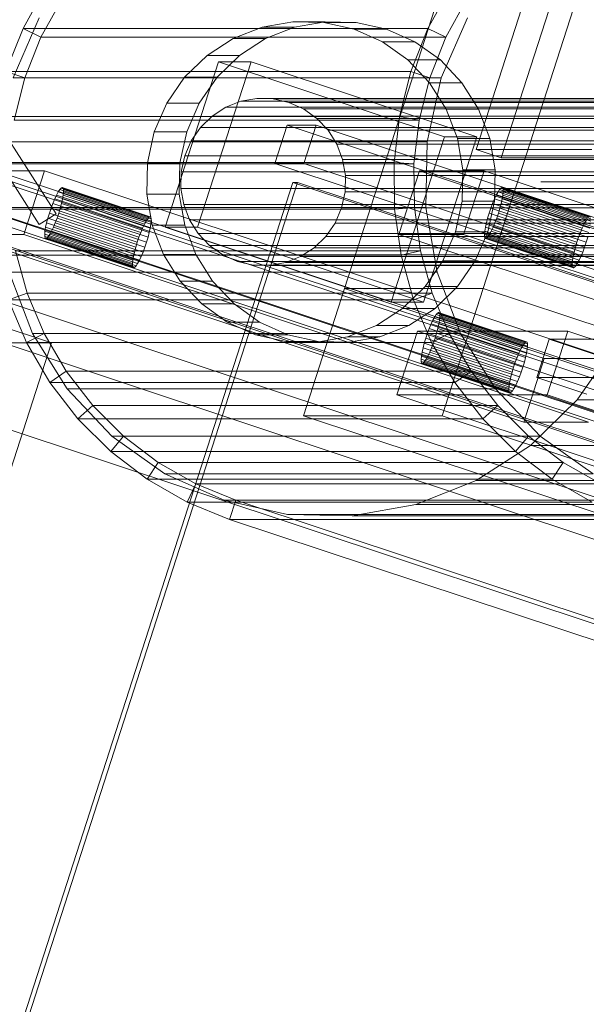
# Model space of a CAD drawing. Header units: millimetres. Extents: x -4395 to 65662, y -65530 to 6847.
# Tile 807 of 1034: x 19913 to 19997, y 2348 to 2495. Entities that reach past the tile are written whole.
import ezdxf

# ---------------------------------------------------------------- set-up
doc = ezdxf.new("R2010")
doc.units = ezdxf.units.MM
for name, color, linetype, lineweight in [('COTAS_P', 1, 'Continuous', 0), ('lateral_C07', 7, 'Continuous', 0), ('lateral_fines-r33-C07-C02', 7, 'Continuous', 0)]:
    doc.layers.add(name, color=color, linetype=linetype, lineweight=lineweight)
doc.dimstyles.new('R19_100', dxfattribs={"dimtxt": 250, "dimasz": 150, "dimexe": 150, "dimexo": 80, "dimgap": 100, "dimtad": 1, "dimtih": 1, "dimtoh": 1, "dimdsep": 46, "dimcen": 0.09, "dimadec": 0, "dimazin": 0, "dimtfac": 1, "dimtdec": 4, "dimtofl": 0, "dimtmove": 0, "dimatfit": 3, "dimfxl": 1, "dimtolj": 1, "dimtzin": 0, "dimarcsym": 0})

# ---------------------------------------------------------------- blocks, each defined once
blk = doc.blocks.new('DIM_R33_4')
at = {"layer": 'COTAS_P'}
for p, q in [((15248.37, 1279.09), (24311.82, 4109.09)), ((24311.82, 4109.09), (24155.23, 4107.34)), ((24311.82, 4109.09), (24182.05, 4021.43)), ((24580.07, 3250), (24311.82, 4109.09)), ((15248.37, 1279.09), (15378.14, 1366.76)), ((15248.37, 1279.09), (15404.97, 1280.85)), ((15516.62, 420), (15248.37, 1279.09))]:
    blk.add_line(p, q, dxfattribs=at)
blk.add_text('9495 P', height=250, rotation=17.3406, dxfattribs=at).set_placement((19750.29, 2789.55))
blk = doc.blocks.new('DIM_R33_19')
at = {"layer": 'COTAS_P'}
for p, q in [((19990.49, 2470.28), (20390.49, 2470.28)), ((20390.49, 2470.28), (20345.49, 2320.28)), ((20390.49, 0), (20390.49, 2470.28)), ((20390.49, 2470.28), (20435.49, 2320.28)), ((20390.49, 0), (20345.49, 150)), ((20390.49, 0), (20435.49, 150)), ((19990.49, 0), (20390.49, 0))]:
    blk.add_line(p, q, dxfattribs=at)
blk.add_text('2470.28 P', height=250, rotation=90, dxfattribs=at).set_placement((20290.49, 1235.14))

msp = doc.modelspace()

# ---------------------------------------------------------------- linework, layer by layer
at = {"layer": 'lateral_C07'}
for p, q in [((19961.172, 2454.378), (19994.869, 2558.923)), ((19981.894, 2454.378), (20015.591, 2558.923)), ((19980.814, 2475.115), (20002.87, 2543.545)), ((19984.559, 2473.871), (20006.615, 2542.301)), ((19913.2, 2493.196), (19916.549, 2499.237)), ((19976.988, 2499.237), (19973.639, 2493.196)), ((19919.024, 2497.598), (19915.864, 2491.898)), ((19976.303, 2491.898), (19979.463, 2497.598)), ((19911.738, 2485.829), (19915.625, 2494.801)), ((19979.518, 2494.801), (19975.63, 2485.829)), ((19910.656, 2486.762), (19913.2, 2493.196)), ((19913.2, 2493.196), (19915.864, 2491.898)), ((19973.639, 2493.196), (19913.2, 2493.196)), ((19944.575, 2491.685), (19948.894, 2493.391)), ((19948.894, 2493.391), (19953.458, 2494.208)), ((19953.729, 2493.391), (19948.894, 2493.391)), ((19953.729, 2493.391), (19949.411, 2491.685)), ((19953.458, 2494.208), (19958.091, 2494.106)), ((19958.293, 2494.208), (19953.458, 2494.208)), ((19958.293, 2494.208), (19953.729, 2493.391)), ((19958.091, 2494.106), (19962.615, 2493.088)), ((19962.926, 2494.106), (19958.091, 2494.106)), ((19962.926, 2494.106), (19958.293, 2494.208)), ((19967.451, 2493.088), (19962.926, 2494.106)), ((19973.639, 2493.196), (19971.095, 2486.762)), ((19976.303, 2491.898), (19973.639, 2493.196)), ((19915.864, 2491.898), (19913.465, 2485.829)), ((19915.864, 2491.898), (19976.303, 2491.898)), ((19962.615, 2493.088), (19966.857, 2491.194)), ((19967.451, 2493.088), (19962.615, 2493.088)), ((19971.692, 2491.194), (19967.451, 2493.088)), ((19973.904, 2485.829), (19976.303, 2491.898)), ((19940.667, 2489.157), (19944.575, 2491.685)), ((19949.411, 2491.685), (19944.575, 2491.685)), ((19949.411, 2491.685), (19945.502, 2489.157)), ((19966.857, 2491.194), (19970.654, 2488.495)), ((19971.692, 2491.194), (19966.857, 2491.194)), ((19975.489, 2488.495), (19971.692, 2491.194)), ((19937.32, 2485.903), (19940.667, 2489.157)), ((19945.502, 2489.157), (19940.667, 2489.157)), ((19945.502, 2489.157), (19942.155, 2485.903)), ((19934.431, 2463.521), (19942.395, 2488.232)), ((19939.266, 2463.521), (19947.231, 2488.232)), ((19947.231, 2488.232), (19942.395, 2488.232)), ((19942.395, 2488.232), (19976.096, 2477.036)), ((19980.931, 2477.036), (19947.231, 2488.232)), ((19970.654, 2488.495), (19973.858, 2485.097)), ((19975.489, 2488.495), (19970.654, 2488.495)), ((19978.694, 2485.097), (19975.489, 2488.495)), ((19910.656, 2486.762), (19913.465, 2485.829)), ((19971.095, 2486.762), (19910.656, 2486.762)), ((19934.662, 2482.049), (19937.32, 2485.903)), ((19942.155, 2485.903), (19937.32, 2485.903)), ((19942.155, 2485.903), (19939.497, 2482.049)), ((19971.095, 2486.762), (19969.4, 2480.046)), ((19973.904, 2485.829), (19971.095, 2486.762)), ((19911.738, 2485.829), (19975.63, 2485.829)), ((19913.465, 2485.829), (19911.866, 2479.493)), ((19913.465, 2485.829), (19973.904, 2485.829)), ((19972.305, 2479.493), (19973.904, 2485.829)), ((19975.63, 2485.829), (19973.542, 2476.259)), ((19973.858, 2485.097), (19976.349, 2481.129)), ((19978.694, 2485.097), (19973.858, 2485.097)), ((19981.184, 2481.129), (19978.694, 2485.097)), ((19932.796, 2477.743), (19934.662, 2482.049)), ((19939.497, 2482.049), (19934.662, 2482.049)), ((19939.497, 2482.049), (19937.631, 2477.743)), ((19943.48, 2481.428), (19945.73, 2482.316)), ((19945.73, 2482.316), (19948.107, 2482.742)), ((20028.617, 2482.316), (19945.73, 2482.316)), ((19948.107, 2482.742), (19950.52, 2482.689)), ((20030.994, 2482.742), (19948.107, 2482.742)), ((19950.52, 2482.689), (19952.876, 2482.158)), ((20033.407, 2482.689), (19950.52, 2482.689)), ((19952.876, 2482.158), (19955.085, 2481.172)), ((20035.764, 2482.158), (19952.876, 2482.158)), ((19969.4, 2480.046), (19908.962, 2480.046)), ((19939.701, 2478.416), (19941.445, 2480.111)), ((19941.445, 2480.111), (19943.48, 2481.428)), ((20024.332, 2480.111), (19941.445, 2480.111)), ((20026.368, 2481.428), (19943.48, 2481.428)), ((19955.085, 2481.172), (19957.063, 2479.766)), ((20037.973, 2481.172), (19955.085, 2481.172)), ((19969.4, 2480.046), (19968.584, 2473.163)), ((19972.305, 2479.493), (19969.4, 2480.046)), ((19976.349, 2481.129), (19978.029, 2476.745)), ((19981.184, 2481.129), (19976.349, 2481.129)), ((19982.864, 2476.745), (19981.184, 2481.129)), ((19884.41, 2478.743), (26575.045, 255.924)), ((26579.362, 255.924), (19888.727, 2478.743)), ((19911.866, 2479.493), (19972.305, 2479.493)), ((19950.781, 2473.041), (19952.619, 2478.743)), ((19956.936, 2478.743), (19952.619, 2478.743)), ((19952.619, 2478.743), (26643.254, 255.924)), ((19955.098, 2473.041), (19956.936, 2478.743)), ((26647.571, 255.924), (19956.936, 2478.743)), ((19957.063, 2479.766), (19958.732, 2477.996)), ((20039.95, 2479.766), (19957.063, 2479.766)), ((19971.534, 2473), (19972.305, 2479.493)), ((19931.794, 2473.149), (19932.796, 2477.743)), ((19932.796, 2477.743), (19937.631, 2477.743)), ((19937.631, 2477.743), (19936.629, 2473.149)), ((19938.317, 2476.409), (19939.701, 2478.416)), ((20022.589, 2478.416), (19939.701, 2478.416)), ((19958.732, 2477.996), (19960.029, 2475.93)), ((20041.619, 2477.996), (19958.732, 2477.996)), ((19968.131, 2452.325), (19976.096, 2477.036)), ((19980.931, 2477.036), (19972.966, 2452.325)), ((19976.096, 2477.036), (19980.931, 2477.036)), ((19973.542, 2476.259), (19909.649, 2476.259)), ((19937.345, 2474.166), (19938.317, 2476.409)), ((20021.205, 2476.409), (19938.317, 2476.409)), ((19960.029, 2475.93), (19960.904, 2473.646)), ((20042.916, 2475.93), (19960.029, 2475.93)), ((19973.542, 2476.259), (19973.332, 2466.46)), ((19978.029, 2476.745), (19978.834, 2472.111)), ((19982.864, 2476.745), (19978.029, 2476.745)), ((19983.669, 2472.111), (19982.864, 2476.745)), ((19825.941, 2474.246), (20181.671, 2356.063)), ((20238.656, 2356.063), (19882.927, 2474.246)), ((19936.823, 2471.774), (19937.345, 2474.166)), ((19937.345, 2474.166), (20020.233, 2474.166)), ((19984.559, 2473.871), (19980.814, 2475.115)), ((19980.814, 2475.115), (19998.082, 2475.115)), ((26573.206, 250.221), (19882.571, 2473.041)), ((19886.889, 2473.041), (26577.524, 250.221)), ((19968.584, 2473.163), (19908.145, 2473.163)), ((19911.095, 2473), (19971.534, 2473)), ((19931.693, 2468.445), (19931.794, 2473.149)), ((19936.629, 2473.149), (19931.794, 2473.149)), ((19936.629, 2473.149), (19936.528, 2468.445)), ((26641.416, 250.221), (19950.781, 2473.041)), ((19950.781, 2473.041), (19955.098, 2473.041)), ((19955.098, 2473.041), (26645.733, 250.221)), ((19960.904, 2473.646), (19961.323, 2471.233)), ((20043.791, 2473.646), (19960.904, 2473.646)), ((19971.534, 2473), (19968.584, 2473.163)), ((19968.584, 2473.163), (19968.659, 2466.231)), ((19971.605, 2466.46), (19971.534, 2473)), ((20001.827, 2473.871), (19984.559, 2473.871)), ((19916.408, 2471.918), (19906.738, 2471.918)), ((19906.738, 2471.918), (19990.989, 2443.928)), ((19913.344, 2462.414), (19916.408, 2471.918)), ((20000.659, 2443.928), (19916.408, 2471.918)), ((19936.771, 2469.324), (19936.823, 2471.774)), ((20019.711, 2471.774), (19936.823, 2471.774)), ((19961.323, 2471.233), (19961.271, 2468.783)), ((20044.211, 2471.233), (19961.323, 2471.233)), ((19969.294, 2462.414), (19972.357, 2471.918)), ((19982.027, 2471.918), (19972.357, 2471.918)), ((19972.357, 2471.918), (20056.609, 2443.928)), ((19978.834, 2472.111), (19978.733, 2467.408)), ((19983.669, 2472.111), (19978.834, 2472.111)), ((19978.964, 2462.414), (19982.027, 2471.918)), ((20066.279, 2443.928), (19982.027, 2471.918)), ((19983.568, 2467.408), (19983.669, 2472.111)), ((19881.652, 2470.19), (26572.287, 247.37)), ((26572.978, 247.37), (19882.343, 2470.19)), ((19911.52, 2339.984), (19953.488, 2470.19)), ((19912.211, 2339.984), (19954.179, 2470.19)), ((19954.179, 2470.19), (19953.488, 2470.19)), ((19953.488, 2470.19), (26644.123, 247.37)), ((26644.814, 247.37), (19954.179, 2470.19)), ((19917.943, 2467.741), (19918.214, 2468.317)), ((19918.214, 2468.317), (19918.472, 2468.79)), ((19931.32, 2463.963), (19918.214, 2468.317)), ((19918.472, 2468.79), (19918.704, 2469.141)), ((19931.577, 2464.436), (19918.472, 2468.79)), ((19918.704, 2469.141), (19918.903, 2469.357)), ((19931.81, 2464.787), (19918.704, 2469.141)), ((19918.903, 2469.357), (19919.062, 2469.43)), ((19932.009, 2465.003), (19918.903, 2469.357)), ((19919.062, 2469.43), (19919.173, 2469.357)), ((19932.168, 2465.076), (19919.062, 2469.43)), ((19919.191, 2468.317), (19919.092, 2467.741)), ((19919.173, 2469.357), (19919.233, 2469.141)), ((19932.279, 2465.003), (19919.173, 2469.357)), ((19919.239, 2468.79), (19919.191, 2468.317)), ((19932.297, 2463.963), (19919.191, 2468.317)), ((19919.233, 2469.141), (19919.239, 2468.79)), ((19932.339, 2464.787), (19919.233, 2469.141)), ((19932.345, 2464.436), (19919.239, 2468.79)), ((19932.498, 2463.812), (19931.693, 2468.445)), ((19936.528, 2468.445), (19931.693, 2468.445)), ((19936.528, 2468.445), (19937.333, 2463.812)), ((19937.19, 2466.911), (19936.771, 2469.324)), ((20019.658, 2469.324), (19936.771, 2469.324)), ((19961.271, 2468.783), (19960.748, 2466.391)), ((20044.158, 2468.783), (19961.271, 2468.783)), ((19983.562, 2467.741), (19983.834, 2468.317)), ((19983.834, 2468.317), (19984.091, 2468.79)), ((19996.94, 2463.963), (19983.834, 2468.317)), ((19984.091, 2468.79), (19984.324, 2469.141)), ((19997.197, 2464.436), (19984.091, 2468.79)), ((19984.324, 2469.141), (19984.523, 2469.357)), ((19997.429, 2464.787), (19984.324, 2469.141)), ((19984.523, 2469.357), (19984.681, 2469.43)), ((19997.629, 2465.003), (19984.523, 2469.357)), ((19984.681, 2469.43), (19984.792, 2469.357)), ((19997.787, 2465.076), (19984.681, 2469.43)), ((19984.811, 2468.317), (19984.711, 2467.741)), ((19984.792, 2469.357), (19984.852, 2469.141)), ((19997.898, 2465.003), (19984.792, 2469.357)), ((19984.858, 2468.79), (19984.811, 2468.317)), ((19997.916, 2463.963), (19984.811, 2468.317)), ((19984.852, 2469.141), (19984.858, 2468.79)), ((19997.958, 2464.787), (19984.852, 2469.141)), ((19997.964, 2464.436), (19984.858, 2468.79)), ((19917.398, 2466.37), (19917.667, 2467.084)), ((19917.667, 2467.084), (19917.943, 2467.741)), ((19930.773, 2462.729), (19917.667, 2467.084)), ((19931.049, 2463.387), (19917.943, 2467.741)), ((19918.943, 2467.084), (19918.753, 2466.37)), ((19919.092, 2467.741), (19918.943, 2467.084)), ((19932.049, 2462.729), (19918.943, 2467.084)), ((19932.197, 2463.387), (19919.092, 2467.741)), ((19938.065, 2464.627), (19937.19, 2466.911)), ((20020.077, 2466.911), (19937.19, 2466.911)), ((19978.733, 2467.408), (19977.73, 2462.814)), ((19983.568, 2467.408), (19978.733, 2467.408)), ((19982.566, 2462.814), (19983.568, 2467.408)), ((19983.017, 2466.37), (19983.287, 2467.084)), ((19983.287, 2467.084), (19983.562, 2467.741)), ((19996.392, 2462.729), (19983.287, 2467.084)), ((19996.668, 2463.387), (19983.562, 2467.741)), ((19984.563, 2467.084), (19984.372, 2466.37)), ((19984.711, 2467.741), (19984.563, 2467.084)), ((19997.669, 2462.729), (19984.563, 2467.084)), ((19997.817, 2463.387), (19984.711, 2467.741)), ((19968.659, 2466.231), (19908.22, 2466.231)), ((19973.332, 2466.46), (19909.439, 2466.46)), ((19911.166, 2466.46), (19971.605, 2466.46)), ((19916.92, 2464.887), (19917.146, 2465.629)), ((19917.146, 2465.629), (19917.398, 2466.37)), ((19917.146, 2465.629), (19930.252, 2461.275)), ((19930.504, 2462.016), (19917.398, 2466.37)), ((19918.527, 2465.629), (19918.275, 2464.887)), ((19918.753, 2466.37), (19918.527, 2465.629)), ((19931.633, 2461.275), (19918.527, 2465.629)), ((19931.859, 2462.016), (19918.753, 2466.37)), ((19960.748, 2466.391), (19959.777, 2464.148)), ((20043.636, 2466.391), (19960.748, 2466.391)), ((19971.605, 2466.46), (19968.659, 2466.231)), ((19968.659, 2466.231), (19969.624, 2459.368)), ((19972.516, 2459.985), (19971.605, 2466.46)), ((19973.332, 2466.46), (19975.009, 2456.807)), ((19982.539, 2464.887), (19982.765, 2465.629)), ((19982.765, 2465.629), (19983.017, 2466.37)), ((19982.765, 2465.629), (19995.871, 2461.275)), ((19996.123, 2462.016), (19983.017, 2466.37)), ((19984.147, 2465.629), (19983.894, 2464.887)), ((19984.372, 2466.37), (19984.147, 2465.629)), ((19997.252, 2461.275), (19984.147, 2465.629)), ((19997.478, 2462.016), (19984.372, 2466.37)), ((19916.581, 2463.517), (19916.729, 2464.174)), ((19916.729, 2464.174), (19916.92, 2464.887)), ((19929.835, 2459.82), (19916.729, 2464.174)), ((19930.026, 2460.533), (19916.92, 2464.887)), ((19918.006, 2464.174), (19917.73, 2463.517)), ((19918.275, 2464.887), (19918.006, 2464.174)), ((19931.111, 2459.82), (19918.006, 2464.174)), ((19931.381, 2460.533), (19918.275, 2464.887)), ((19931.32, 2463.963), (19931.049, 2463.387)), ((19931.577, 2464.436), (19931.32, 2463.963)), ((19931.81, 2464.787), (19931.577, 2464.436)), ((19932.009, 2465.003), (19931.81, 2464.787)), ((19932.168, 2465.076), (19932.009, 2465.003)), ((19932.279, 2465.003), (19932.168, 2465.076)), ((19932.197, 2463.387), (19932.297, 2463.963)), ((19932.339, 2464.787), (19932.279, 2465.003)), ((19932.297, 2463.963), (19932.345, 2464.436)), ((19932.345, 2464.436), (19932.339, 2464.787)), ((19934.178, 2459.427), (19932.498, 2463.812)), ((19937.333, 2463.812), (19932.498, 2463.812)), ((19937.333, 2463.812), (19939.013, 2459.427)), ((19939.362, 2462.56), (19938.065, 2464.627)), ((20020.952, 2464.627), (19938.065, 2464.627)), ((19959.777, 2464.148), (19958.392, 2462.14)), ((20042.664, 2464.148), (19959.777, 2464.148)), ((19982.201, 2463.517), (19982.349, 2464.174)), ((19982.349, 2464.174), (19982.539, 2464.887)), ((19995.455, 2459.82), (19982.349, 2464.174)), ((19995.645, 2460.533), (19982.539, 2464.887)), ((19983.625, 2464.174), (19983.349, 2463.517)), ((19983.894, 2464.887), (19983.625, 2464.174)), ((19996.731, 2459.82), (19983.625, 2464.174)), ((19997, 2460.533), (19983.894, 2464.887)), ((19996.94, 2463.963), (19996.668, 2463.387)), ((19997.197, 2464.436), (19996.94, 2463.963)), ((19997.429, 2464.787), (19997.197, 2464.436)), ((20177.995, 2344.658), (19822.265, 2462.842)), ((19879.251, 2462.842), (20234.98, 2344.658)), ((19987.926, 2434.424), (19903.674, 2462.414)), ((19903.674, 2462.414), (19913.344, 2462.414)), ((19913.344, 2462.414), (19997.596, 2434.424)), ((19916.434, 2462.468), (19916.482, 2462.941)), ((19916.44, 2462.117), (19916.434, 2462.468)), ((19929.54, 2458.114), (19916.434, 2462.468)), ((19916.482, 2462.941), (19916.581, 2463.517)), ((19929.587, 2458.587), (19916.482, 2462.941)), ((19929.687, 2459.163), (19916.581, 2463.517)), ((19917.201, 2462.468), (19916.969, 2462.117)), ((19917.458, 2462.941), (19917.201, 2462.468)), ((19930.307, 2458.114), (19917.201, 2462.468)), ((19917.73, 2463.517), (19917.458, 2462.941)), ((19930.564, 2458.587), (19917.458, 2462.941)), ((19930.836, 2459.163), (19917.73, 2463.517)), ((19930.773, 2462.729), (19930.504, 2462.016)), ((19931.049, 2463.387), (19930.773, 2462.729)), ((19931.859, 2462.016), (19932.049, 2462.729)), ((19932.049, 2462.729), (19932.197, 2463.387)), ((19968.131, 2452.325), (19934.431, 2463.521)), ((19934.431, 2463.521), (19939.266, 2463.521)), ((19939.266, 2463.521), (19972.966, 2452.325)), ((19941.031, 2460.79), (19939.362, 2462.56)), ((20022.249, 2462.56), (19939.362, 2462.56)), ((20053.545, 2434.424), (19969.294, 2462.414)), ((19969.294, 2462.414), (19978.964, 2462.414)), ((19977.73, 2462.814), (19975.864, 2458.508)), ((19982.566, 2462.814), (19977.73, 2462.814)), ((19978.964, 2462.414), (20063.215, 2434.424)), ((19980.7, 2458.508), (19982.566, 2462.814)), ((19982.053, 2462.468), (19982.101, 2462.941)), ((19982.059, 2462.117), (19982.053, 2462.468)), ((19995.159, 2458.114), (19982.053, 2462.468)), ((19982.101, 2462.941), (19982.201, 2463.517)), ((19995.207, 2458.587), (19982.101, 2462.941)), ((19995.306, 2459.163), (19982.201, 2463.517)), ((19982.821, 2462.468), (19982.588, 2462.117)), ((19983.078, 2462.941), (19982.821, 2462.468)), ((19995.926, 2458.114), (19982.821, 2462.468)), ((19983.349, 2463.517), (19983.078, 2462.941)), ((19996.184, 2458.587), (19983.078, 2462.941)), ((19996.455, 2459.163), (19983.349, 2463.517)), ((19996.392, 2462.729), (19996.123, 2462.016)), ((19996.668, 2463.387), (19996.392, 2462.729)), ((19916.5, 2461.9), (19916.44, 2462.117)), ((19929.546, 2457.762), (19916.44, 2462.117)), ((19916.611, 2461.827), (19916.5, 2461.9)), ((19929.606, 2457.546), (19916.5, 2461.9)), ((19916.769, 2461.9), (19916.611, 2461.827)), ((19929.717, 2457.473), (19916.611, 2461.827)), ((19916.969, 2462.117), (19916.769, 2461.9)), ((19929.875, 2457.546), (19916.769, 2461.9)), ((19930.074, 2457.762), (19916.969, 2462.117)), ((19930.252, 2461.275), (19930.026, 2460.533)), ((19930.504, 2462.016), (19930.252, 2461.275)), ((19931.381, 2460.533), (19931.633, 2461.275)), ((19931.633, 2461.275), (19931.859, 2462.016)), ((19958.392, 2462.14), (19956.649, 2460.446)), ((20041.28, 2462.14), (19958.392, 2462.14)), ((19982.119, 2461.9), (19982.059, 2462.117)), ((19995.165, 2457.762), (19982.059, 2462.117)), ((19982.23, 2461.827), (19982.119, 2461.9)), ((19995.225, 2457.546), (19982.119, 2461.9)), ((19982.389, 2461.9), (19982.23, 2461.827)), ((19995.336, 2457.473), (19982.23, 2461.827)), ((19982.588, 2462.117), (19982.389, 2461.9)), ((19995.495, 2457.546), (19982.389, 2461.9)), ((19995.694, 2457.762), (19982.588, 2462.117)), ((19995.871, 2461.275), (19995.645, 2460.533)), ((19996.123, 2462.016), (19995.871, 2461.275)), ((19997, 2460.533), (19997.252, 2461.275)), ((19997.252, 2461.275), (19997.478, 2462.016)), ((19912.077, 2459.985), (19913.813, 2453.687)), ((19912.077, 2459.985), (19972.516, 2459.985)), ((19929.835, 2459.82), (19929.687, 2459.163)), ((19930.026, 2460.533), (19929.835, 2459.82)), ((19930.836, 2459.163), (19931.111, 2459.82)), ((19931.111, 2459.82), (19931.381, 2460.533)), ((19936.668, 2455.46), (19934.178, 2459.427)), ((19939.013, 2459.427), (19934.178, 2459.427)), ((19939.013, 2459.427), (19941.503, 2455.46)), ((19943.008, 2459.385), (19941.031, 2460.79)), ((20023.919, 2460.79), (19941.031, 2460.79)), ((19945.218, 2458.398), (19943.008, 2459.385)), ((20025.896, 2459.385), (19943.008, 2459.385)), ((19956.649, 2460.446), (19954.613, 2459.129)), ((20039.537, 2460.446), (19956.649, 2460.446)), ((19972.516, 2459.985), (19969.624, 2459.368)), ((19974.252, 2453.687), (19972.516, 2459.985)), ((19995.455, 2459.82), (19995.306, 2459.163)), ((19995.645, 2460.533), (19995.455, 2459.82)), ((19996.455, 2459.163), (19996.731, 2459.82)), ((19996.731, 2459.82), (19997, 2460.533)), ((19969.624, 2459.368), (19909.186, 2459.368)), ((19929.587, 2458.587), (19929.54, 2458.114)), ((19929.54, 2458.114), (19929.546, 2457.762)), ((19929.687, 2459.163), (19929.587, 2458.587)), ((19930.074, 2457.762), (19930.307, 2458.114)), ((19930.307, 2458.114), (19930.564, 2458.587)), ((19930.564, 2458.587), (19930.836, 2459.163)), ((19947.574, 2457.868), (19945.218, 2458.398)), ((20028.105, 2458.398), (19945.218, 2458.398)), ((19952.364, 2458.241), (19949.987, 2457.815)), ((19954.613, 2459.129), (19952.364, 2458.241)), ((20035.252, 2458.241), (19952.364, 2458.241)), ((20037.501, 2459.129), (19954.613, 2459.129)), ((19969.624, 2459.368), (19971.464, 2452.691)), ((19975.864, 2458.508), (19973.207, 2454.653)), ((19980.7, 2458.508), (19975.864, 2458.508)), ((19978.042, 2454.653), (19980.7, 2458.508)), ((19995.207, 2458.587), (19995.159, 2458.114)), ((19995.159, 2458.114), (19995.165, 2457.762)), ((19995.306, 2459.163), (19995.207, 2458.587)), ((19995.694, 2457.762), (19995.926, 2458.114)), ((19995.926, 2458.114), (19996.184, 2458.587)), ((19996.184, 2458.587), (19996.455, 2459.163)), ((19914.617, 2447.672), (19911.117, 2456.807)), ((19975.009, 2456.807), (19911.117, 2456.807)), ((19929.546, 2457.762), (19929.606, 2457.546)), ((19929.606, 2457.546), (19929.717, 2457.473)), ((19929.717, 2457.473), (19929.875, 2457.546)), ((19929.875, 2457.546), (19930.074, 2457.762)), ((19949.987, 2457.815), (19947.574, 2457.868)), ((20030.462, 2457.868), (19947.574, 2457.868)), ((20032.875, 2457.815), (19949.987, 2457.815)), ((19975.009, 2456.807), (19978.509, 2447.672)), ((19995.165, 2457.762), (19995.225, 2457.546)), ((19995.225, 2457.546), (19995.336, 2457.473)), ((19995.336, 2457.473), (19995.495, 2457.546)), ((19995.495, 2457.546), (19995.694, 2457.762)), ((19939.873, 2452.061), (19936.668, 2455.46)), ((19941.503, 2455.46), (19936.668, 2455.46)), ((19941.503, 2455.46), (19944.708, 2452.061)), ((19911.025, 2452.691), (19913.813, 2453.687)), ((19913.813, 2453.687), (19916.343, 2447.672)), ((19913.813, 2453.687), (19974.252, 2453.687)), ((19955.045, 2435.37), (19961.172, 2454.378)), ((19981.894, 2454.378), (19961.172, 2454.378)), ((19961.172, 2454.378), (20082.869, 2413.947)), ((19973.207, 2454.653), (19969.86, 2451.4)), ((19974.252, 2453.687), (19971.464, 2452.691)), ((19978.042, 2454.653), (19973.207, 2454.653)), ((19976.782, 2447.672), (19974.252, 2453.687)), ((19974.695, 2451.4), (19978.042, 2454.653)), ((19975.767, 2435.37), (19981.894, 2454.378)), ((20103.591, 2413.947), (19981.894, 2454.378)), ((19913.708, 2446.316), (19911.025, 2452.691)), ((19971.464, 2452.691), (19911.025, 2452.691)), ((19943.669, 2449.363), (19939.873, 2452.061)), ((19944.708, 2452.061), (19939.873, 2452.061)), ((19944.708, 2452.061), (19948.505, 2449.363)), ((19972.966, 2452.325), (19968.131, 2452.325)), ((19971.464, 2452.691), (19974.147, 2446.316)), ((19969.86, 2451.4), (19965.951, 2448.871)), ((19974.695, 2451.4), (19969.86, 2451.4)), ((19970.786, 2448.871), (19974.695, 2451.4)), ((19974.872, 2450.481), (19975.071, 2450.697)), ((19975.071, 2450.697), (19975.23, 2450.77)), ((19988.177, 2446.343), (19975.071, 2450.697)), ((19975.23, 2450.77), (19975.341, 2450.697)), ((19988.335, 2446.416), (19975.23, 2450.77)), ((19975.341, 2450.697), (19975.401, 2450.481)), ((19988.447, 2446.343), (19975.341, 2450.697)), ((19917.446, 2446.256), (19906.212, 2449.988)), ((19947.911, 2447.469), (19943.669, 2449.363)), ((19948.505, 2449.363), (19943.669, 2449.363)), ((19948.505, 2449.363), (19952.746, 2447.469)), ((19974.111, 2449.08), (19974.382, 2449.656)), ((19974.382, 2449.656), (19974.639, 2450.129)), ((19987.488, 2445.302), (19974.382, 2449.656)), ((19974.639, 2450.129), (19974.872, 2450.481)), ((19987.745, 2445.775), (19974.639, 2450.129)), ((19987.978, 2446.126), (19974.872, 2450.481)), ((19975.359, 2449.656), (19975.259, 2449.08)), ((19975.407, 2450.129), (19975.359, 2449.656)), ((19988.465, 2445.302), (19975.359, 2449.656)), ((19975.401, 2450.481), (19975.407, 2450.129)), ((19988.506, 2446.126), (19975.401, 2450.481)), ((19988.513, 2445.775), (19975.407, 2450.129)), ((19913.708, 2446.316), (19916.343, 2447.672)), ((19919.805, 2439.406), (19914.617, 2447.672)), ((19978.509, 2447.672), (19914.617, 2447.672)), ((19916.343, 2447.672), (19919.626, 2442.044)), ((19916.343, 2447.672), (19976.782, 2447.672)), ((19965.951, 2448.871), (19961.632, 2447.166)), ((19970.786, 2448.871), (19965.951, 2448.871)), ((19966.468, 2447.166), (19970.786, 2448.871)), ((19968.996, 2438.48), (19972.059, 2447.985)), ((19994.508, 2447.985), (19972.059, 2447.985)), ((19972.059, 2447.985), (20112.479, 2401.333)), ((19973.313, 2446.968), (19973.566, 2447.71)), ((19973.566, 2447.71), (19973.835, 2448.423)), ((19986.672, 2443.356), (19973.566, 2447.71)), ((19973.835, 2448.423), (19974.111, 2449.08)), ((19986.941, 2444.069), (19973.835, 2448.423)), ((19987.216, 2444.726), (19974.111, 2449.08)), ((19976.782, 2447.672), (19974.147, 2446.316)), ((19974.921, 2447.71), (19974.695, 2446.968)), ((19975.111, 2448.423), (19974.921, 2447.71)), ((19988.027, 2443.356), (19974.921, 2447.71)), ((19975.259, 2449.08), (19975.111, 2448.423)), ((19988.217, 2444.069), (19975.111, 2448.423)), ((19988.365, 2444.726), (19975.259, 2449.08)), ((19980.064, 2442.044), (19976.782, 2447.672)), ((19978.509, 2447.672), (19983.697, 2439.406)), ((19991.445, 2438.48), (19994.508, 2447.985)), ((20134.928, 2401.333), (19994.508, 2447.985)), ((19917.446, 2446.256), (19886.199, 2349.314)), ((19908.812, 2446.256), (19917.446, 2446.256)), ((19917.187, 2440.35), (19913.708, 2446.316)), ((19974.147, 2446.316), (19913.708, 2446.316)), ((19952.436, 2446.451), (19947.911, 2447.469)), ((19952.746, 2447.469), (19947.911, 2447.469)), ((19957.069, 2446.348), (19952.436, 2446.451)), ((19957.271, 2446.451), (19952.436, 2446.451)), ((19952.746, 2447.469), (19957.271, 2446.451)), ((19961.632, 2447.166), (19957.069, 2446.348)), ((19961.904, 2446.348), (19957.069, 2446.348)), ((19957.271, 2446.451), (19961.904, 2446.348)), ((19966.468, 2447.166), (19961.632, 2447.166)), ((19961.904, 2446.348), (19966.468, 2447.166)), ((19972.897, 2445.513), (19973.088, 2446.227)), ((19973.088, 2446.227), (19973.313, 2446.968)), ((19986.193, 2441.872), (19973.088, 2446.227)), ((19973.313, 2446.968), (19986.419, 2442.614)), ((19974.147, 2446.316), (19977.626, 2440.35)), ((19974.443, 2446.227), (19974.173, 2445.513)), ((19974.695, 2446.968), (19974.443, 2446.227)), ((19987.548, 2441.872), (19974.443, 2446.227)), ((19987.801, 2442.614), (19974.695, 2446.968)), ((19988.177, 2446.343), (19987.978, 2446.126)), ((19988.335, 2446.416), (19988.177, 2446.343)), ((19988.447, 2446.343), (19988.335, 2446.416)), ((19988.506, 2446.126), (19988.447, 2446.343)), ((19989.879, 2441.108), (19991.717, 2446.81)), ((20007.258, 2446.81), (19991.717, 2446.81)), ((19991.717, 2446.81), (19999.206, 2444.322)), ((19972.649, 2444.28), (19972.749, 2444.856)), ((19972.749, 2444.856), (19972.897, 2445.513)), ((19985.855, 2440.502), (19972.749, 2444.856)), ((19986.003, 2441.159), (19972.897, 2445.513)), ((19973.898, 2444.856), (19973.626, 2444.28)), ((19974.173, 2445.513), (19973.898, 2444.856)), ((19987.004, 2440.502), (19973.898, 2444.856)), ((19987.279, 2441.159), (19974.173, 2445.513)), ((19987.216, 2444.726), (19986.941, 2444.069)), ((19987.488, 2445.302), (19987.216, 2444.726)), ((19987.745, 2445.775), (19987.488, 2445.302)), ((19987.978, 2446.126), (19987.745, 2445.775)), ((19988.217, 2444.069), (19988.365, 2444.726)), ((19988.365, 2444.726), (19988.465, 2445.302)), ((19988.465, 2445.302), (19988.513, 2445.775)), ((19988.513, 2445.775), (19988.506, 2446.126)), ((20001.463, 2445.756), (19995.926, 2437.726)), ((19972.602, 2443.807), (19972.649, 2444.28)), ((19972.608, 2443.456), (19972.602, 2443.807)), ((19985.707, 2439.453), (19972.602, 2443.807)), ((19972.668, 2443.24), (19972.608, 2443.456)), ((19985.714, 2439.102), (19972.608, 2443.456)), ((19985.755, 2439.926), (19972.649, 2444.28)), ((19972.779, 2443.167), (19972.668, 2443.24)), ((19985.773, 2438.886), (19972.668, 2443.24)), ((19972.937, 2443.24), (19972.779, 2443.167)), ((19973.136, 2443.456), (19972.937, 2443.24)), ((19986.043, 2438.886), (19972.937, 2443.24)), ((19973.369, 2443.807), (19973.136, 2443.456)), ((19986.242, 2439.102), (19973.136, 2443.456)), ((19973.626, 2444.28), (19973.369, 2443.807)), ((19986.475, 2439.453), (19973.369, 2443.807)), ((19986.732, 2439.926), (19973.626, 2444.28)), ((19986.672, 2443.356), (19986.419, 2442.614)), ((19986.941, 2444.069), (19986.672, 2443.356)), ((19987.801, 2442.614), (19988.027, 2443.356)), ((19987.926, 2434.424), (19990.989, 2443.928)), ((19988.027, 2443.356), (19988.217, 2444.069)), ((19990.989, 2443.928), (20000.659, 2443.928)), ((19917.187, 2440.35), (19919.626, 2442.044)), ((19919.626, 2442.044), (19923.603, 2436.9)), ((19919.626, 2442.044), (19980.064, 2442.044)), ((19985.885, 2438.813), (19972.779, 2443.167)), ((19980.064, 2442.044), (19977.626, 2440.35)), ((19984.042, 2436.9), (19980.064, 2442.044)), ((19986.193, 2441.872), (19986.003, 2441.159)), ((19986.419, 2442.614), (19986.193, 2441.872)), ((19987.279, 2441.159), (19987.548, 2441.872)), ((19987.548, 2441.872), (19987.801, 2442.614)), ((19921.403, 2434.897), (19917.187, 2440.35)), ((19977.626, 2440.35), (19917.187, 2440.35)), ((19977.626, 2440.35), (19981.842, 2434.897)), ((19985.855, 2440.502), (19985.755, 2439.926)), ((19986.003, 2441.159), (19985.855, 2440.502)), ((19986.732, 2439.926), (19987.004, 2440.502)), ((19987.004, 2440.502), (19987.279, 2441.159)), ((19997.368, 2438.619), (19989.879, 2441.108)), ((19989.879, 2441.108), (20005.42, 2441.108)), ((19926.481, 2432.326), (19919.805, 2439.406)), ((19983.697, 2439.406), (19919.805, 2439.406)), ((19983.697, 2439.406), (19990.374, 2432.326)), ((19985.755, 2439.926), (19985.707, 2439.453)), ((19985.707, 2439.453), (19985.714, 2439.102)), ((19985.714, 2439.102), (19985.773, 2438.886)), ((19985.773, 2438.886), (19985.885, 2438.813)), ((19985.885, 2438.813), (19986.043, 2438.886)), ((19986.043, 2438.886), (19986.242, 2439.102)), ((19986.242, 2439.102), (19986.475, 2439.453)), ((19986.475, 2439.453), (19986.732, 2439.926)), ((20109.416, 2391.829), (19968.996, 2438.48)), ((19968.996, 2438.48), (19991.445, 2438.48)), ((19995.926, 2437.726), (19988.953, 2430.948)), ((19991.445, 2438.48), (20131.864, 2391.829)), ((20059.819, 2437.726), (19995.926, 2437.726)), ((19921.403, 2434.897), (19923.603, 2436.9)), ((19923.603, 2436.9), (19928.208, 2432.326)), ((19923.603, 2436.9), (19984.042, 2436.9)), ((19984.042, 2436.9), (19981.842, 2434.897)), ((19988.647, 2432.326), (19984.042, 2436.9)), ((19926.284, 2430.049), (19921.403, 2434.897)), ((19981.842, 2434.897), (19921.403, 2434.897)), ((20076.742, 2394.939), (19955.045, 2435.37)), ((19955.045, 2435.37), (19975.767, 2435.37)), ((19975.767, 2435.37), (20097.464, 2394.939)), ((19981.842, 2434.897), (19986.723, 2430.049)), ((19997.596, 2434.424), (19987.926, 2434.424)), ((19926.284, 2430.049), (19928.208, 2432.326)), ((19934.39, 2426.705), (19926.481, 2432.326)), ((19990.374, 2432.326), (19926.481, 2432.326)), ((19928.208, 2432.326), (19933.362, 2428.402)), ((19928.208, 2432.326), (19988.647, 2432.326)), ((19988.647, 2432.326), (19986.723, 2430.049)), ((19993.801, 2428.402), (19988.647, 2432.326)), ((19990.374, 2432.326), (19998.283, 2426.705)), ((19931.747, 2425.889), (19926.284, 2430.049)), ((19986.723, 2430.049), (19926.284, 2430.049)), ((19988.953, 2430.948), (19980.811, 2425.681)), ((19986.723, 2430.049), (19992.186, 2425.889)), ((20052.845, 2430.948), (19988.953, 2430.948)), ((19931.747, 2425.889), (19933.362, 2428.402)), ((19933.362, 2428.402), (19938.976, 2425.194)), ((19933.362, 2428.402), (19993.801, 2428.402)), ((19993.801, 2428.402), (19992.186, 2425.889)), ((19999.415, 2425.194), (19993.801, 2428.402)), ((19937.698, 2422.489), (19931.747, 2425.889)), ((19992.186, 2425.889), (19931.747, 2425.889)), ((19943.228, 2422.758), (19934.39, 2426.705)), ((19998.283, 2426.705), (19934.39, 2426.705)), ((19980.811, 2425.681), (19971.813, 2422.127)), ((20044.703, 2425.681), (19980.811, 2425.681)), ((19992.186, 2425.889), (19998.137, 2422.489)), ((19937.698, 2422.489), (19938.976, 2425.194)), ((19938.976, 2425.194), (19944.954, 2422.758)), ((19938.976, 2425.194), (19999.415, 2425.194)), ((19952.653, 2420.637), (19943.228, 2422.758)), ((20007.12, 2422.758), (19943.228, 2422.758)), ((19944.035, 2419.907), (19944.954, 2422.758)), ((20005.393, 2422.758), (19944.954, 2422.758)), ((19944.954, 2422.758), (26504.531, 243.48)), ((19944.035, 2419.907), (19937.698, 2422.489)), ((19998.137, 2422.489), (19937.698, 2422.489)), ((19971.813, 2422.127), (19962.305, 2420.424)), ((20035.706, 2422.127), (19971.813, 2422.127)), ((26503.612, 240.628), (19944.035, 2419.907)), ((19944.035, 2419.907), (20004.474, 2419.907)), ((19962.305, 2420.424), (19952.653, 2420.637)), ((20016.546, 2420.637), (19952.653, 2420.637)), ((20026.198, 2420.424), (19962.305, 2420.424))]:
    msp.add_line(p, q, dxfattribs=at)
at = {"layer": 'lateral_fines-r33-C07-C02'}
for p, q in [((19918.135, 2465.539), (19889.756, 2509.866)), ((19887.229, 2508.248), (19915.609, 2463.922)), ((19918.135, 2465.539), (19915.609, 2463.922))]:
    msp.add_line(p, q, dxfattribs=at)

# ---------------------------------------------------------------- dimensions: what is measured, and where the dimension line sits
at = {"layer": 'COTAS_P'}
for p1, p2, distance, picture, middle in [((15516.618, 420), (24580.067, 3250), 900, 'DIM_R33_4', (19780.096, 2694.095)), ((19990.491, 0), (19990.491, 2470.278), -400, 'DIM_R33_19', (20390.491, 1235.139))]:
    dim = msp.add_aligned_dim(p1=p1, p2=p2, distance=distance, text='<> P', dimstyle='R19_100', dxfattribs=at)
    dim.commit()
    dim.dimension.update_dxf_attribs({"geometry": picture, "text_midpoint": middle})

doc.saveas('drawing.dxf')
